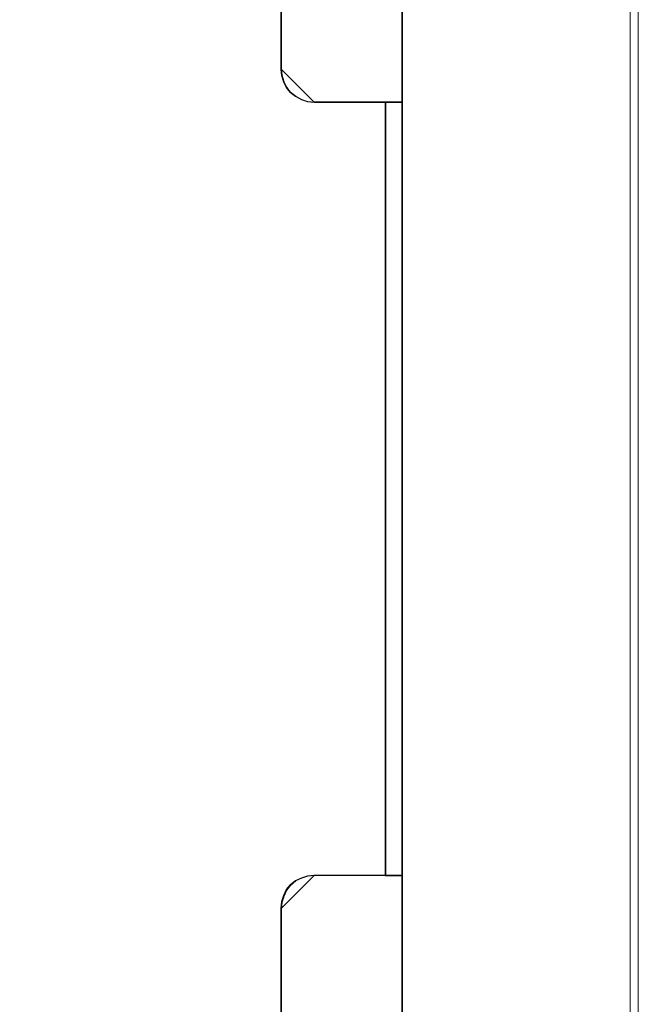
# Model space of a CAD drawing. Header units: millimetres. Extents: x -1290 to 1795, y -4192 to -1311.
# Tile 622 of 656: x 1158 to 1169, y -2986 to -2968. Entities that reach past the tile are written whole.
import ezdxf

# ---------------------------------------------------------------- set-up
doc = ezdxf.new("R2010")
doc.units = ezdxf.units.MM
doc.layers.add('Aparatura', color=7, linetype='Continuous', lineweight=13)

msp = doc.modelspace()

# ---------------------------------------------------------------- linework, layer by layer
at = {"layer": 'Aparatura', "color": 7, "lineweight": 13}
for points in [[(1058.299, -3031.71), (1167.924, -3031.71), (1168.009, -3031.71), (1168.985, -3031.71), (1168.985, -2862.27), (1058.299, -2862.27), (1058.299, -3031.71)], [(1164.674, -2954.061), (1164.674, -2969.971), (1164.674, -2954.061)], [(1162.473, -2954.662), (1162.473, -2969.369), (1162.473, -2954.662)], [(1162.473, -2969.357), (1162.485, -2969.467), (1162.522, -2969.59), (1162.571, -2969.688), (1162.645, -2969.787), (1162.743, -2969.86), (1162.854, -2969.922), (1162.964, -2969.959), (1163.087, -2969.971), (1162.473, -2969.357)], [(1163.074, -2969.958), (1164.278, -2969.958), (1163.074, -2969.958)], [(1164.687, -2969.958), (1164.265, -2969.958), (1164.687, -2969.958)], [(1164.374, -2969.958), (1164.374, -2984.052), (1164.374, -2969.958)], [(1164.374, -2969.958), (1164.374, -2984.052), (1164.687, -2984.052), (1164.687, -2969.958), (1164.374, -2969.958)], [(1164.38, -2969.964), (1164.38, -2984.046), (1164.681, -2984.046), (1164.681, -2969.964), (1164.38, -2969.964)], [(1164.674, -2969.958), (1164.674, -2984.305), (1164.674, -2969.958)], [(1163.087, -2984.039), (1162.964, -2984.051), (1162.854, -2984.088), (1162.743, -2984.137), (1162.645, -2984.223), (1162.571, -2984.309), (1162.522, -2984.42), (1162.485, -2984.53), (1162.473, -2984.653), (1163.087, -2984.039)], [(1163.074, -2984.039), (1164.278, -2984.039), (1163.074, -2984.039)], [(1164.687, -2984.039), (1164.265, -2984.039), (1164.687, -2984.039)], [(1164.674, -2984.039), (1164.674, -2999.925), (1164.674, -2984.039)], [(1162.473, -2984.64), (1162.473, -2999.324), (1162.473, -2984.64)]]:
    msp.add_lwpolyline(points, close=True, dxfattribs=at)
for points in [[(1168.836, -2862.27), (1168.836, -3031.71)], [(1162.521, -2954.434), (1162.485, -2954.554), (1162.473, -2954.663), (1162.473, -2954.663), (1162.473, -2969.369), (1162.485, -2969.477), (1162.521, -2969.598), (1162.57, -2969.694), (1162.642, -2969.79), (1162.739, -2969.863), (1162.848, -2969.923), (1162.957, -2969.959), (1163.078, -2969.971), (1164.276, -2969.971), (1164.385, -2969.971), (1164.687, -2969.971), (1164.687, -2954.314)], [(1162.479, -2999.317), (1162.479, -2984.647), (1162.491, -2984.527), (1162.527, -2984.418), (1162.576, -2984.31), (1162.648, -2984.226), (1162.744, -2984.142), (1162.852, -2984.094), (1162.961, -2984.058), (1163.081, -2984.046), (1164.272, -2984.046), (1164.38, -2984.046), (1164.38, -2969.964), (1164.272, -2969.964), (1163.081, -2969.964), (1162.961, -2969.952), (1162.852, -2969.916), (1162.744, -2969.856), (1162.648, -2969.784), (1162.576, -2969.688), (1162.527, -2969.592), (1162.491, -2969.471), (1162.479, -2969.363), (1162.479, -2954.669)], [(1162.482, -2999.322), (1162.482, -2984.65), (1162.494, -2984.53), (1162.531, -2984.422), (1162.579, -2984.313), (1162.651, -2984.229), (1162.747, -2984.145), (1162.856, -2984.097), (1162.964, -2984.061), (1163.085, -2984.049), (1164.278, -2984.049), (1164.386, -2984.049), (1164.386, -2969.966), (1164.278, -2969.966), (1163.085, -2969.966), (1162.964, -2969.954), (1162.856, -2969.918), (1162.747, -2969.858), (1162.651, -2969.786), (1162.579, -2969.69), (1162.531, -2969.593), (1162.494, -2969.473), (1162.482, -2969.365), (1162.482, -2954.669)], [(1164.687, -2999.925), (1164.687, -2984.292), (1164.687, -2984.039), (1164.385, -2984.039), (1164.276, -2984.039), (1164.276, -2984.039), (1163.078, -2984.039), (1162.957, -2984.051), (1162.848, -2984.087), (1162.739, -2984.135), (1162.642, -2984.219), (1162.57, -2984.304), (1162.521, -2984.412), (1162.485, -2984.52), (1162.473, -2984.641), (1162.473, -2999.323)]]:
    msp.add_lwpolyline(points, dxfattribs=at)

doc.saveas('drawing.dxf')
